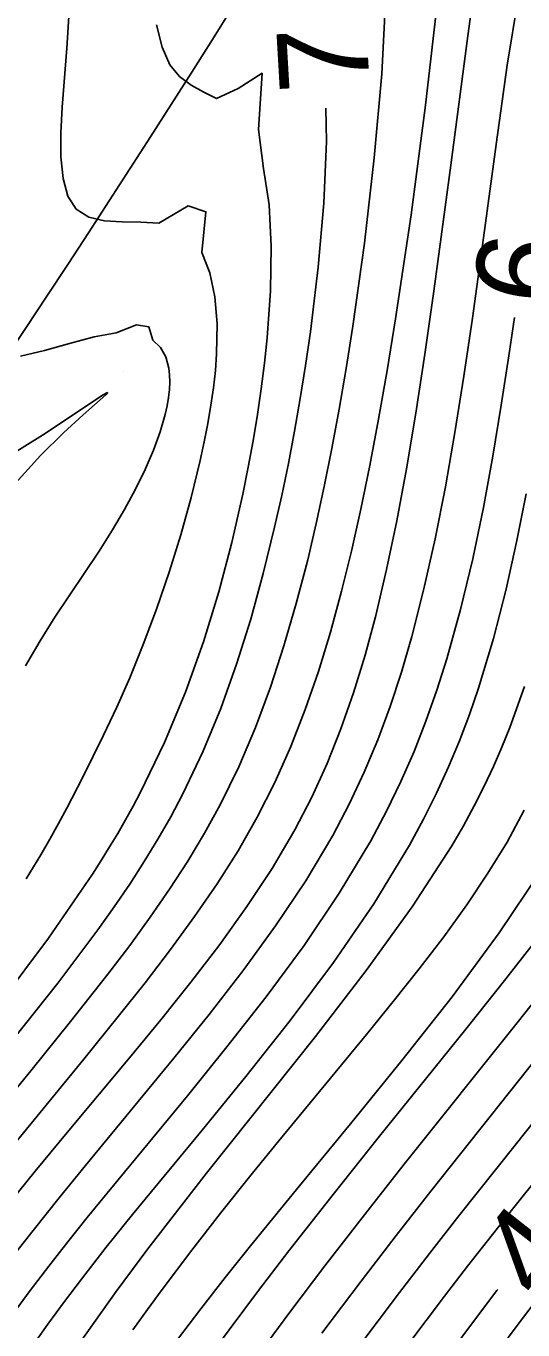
# Model space of a CAD drawing. Extents: x 2602990 to 2605851, y 618069 to 619180.
# Drawn here: x 2603807.83 to 2603818.86, y 618318.71 to 618347.68 of the extents above; entities that cross this region are included whole.
import ezdxf

# ---------------------------------------------------------------- set-up
doc = ezdxf.new("R2010")
doc.units = 0
for name, color, linetype in [('DTM Contours Major', 7, 'Continuous'), ('DTM Contours Major Text', 7, 'Continuous'), ('DTM Contours Minor', 7, 'Continuous'), ('DTM Contours Minor Text', 7, 'Continuous'), ('Exist DTM Breakline', 7, 'Continuous'), ('Exist DTM QL2 LIDAR Elevation Point', 7, 'Continuous')]:
    doc.layers.add(name, color=color, linetype=linetype)

msp = doc.modelspace()

# ---------------------------------------------------------------- linework, layer by layer
at = {"layer": 'DTM Contours Major'}
for points in [[(2603818.675, 618341.21), (2603818.552, 618340.359), (2603818.384, 618339.256), (2603818.197, 618338.127), (2603817.986, 618336.987), (2603817.749, 618335.847), (2603817.479, 618334.722), (2603817.174, 618333.623), (2603816.952, 618332.923), (2603816.71, 618332.237), (2603816.445, 618331.563), (2603816.155, 618330.897), (2603815.837, 618330.238), (2603815.487, 618329.581), (2603814.786, 618328.414), (2603814.002, 618327.255), (2603813.161, 618326.114), (2603812.289, 618324.998), (2603811.41, 618323.914), (2603809.629, 618321.752), (2603809.186, 618321.207), (2603808.754, 618320.666), (2603808.331, 618320.126), (2603807.917, 618319.583), (2603807.346, 618318.809)], [(2603818.306, 618319.608), (2603818.288, 618319.584), (2603817.765, 618318.897), (2603817.239, 618318.192), (2603816.711, 618317.473), (2603816.184, 618316.742), (2603815.657, 618316.003), (2603815.134, 618315.258), (2603814.607, 618314.499), (2603814.086, 618313.737), (2603813.57, 618312.97), (2603813.061, 618312.196), (2603812.558, 618311.415), (2603811.867, 618310.307), (2603811.284, 618309.333), (2603810.891, 618308.654), (2603810.271, 618307.542), (2603809.624, 618306.349), (2603808.211, 618303.726)]]:
    msp.add_lwpolyline(points, dxfattribs=at)
at = {"layer": 'DTM Contours Minor'}
for points in [[(2603818.012, 618350.179), (2603817.641, 618347.465), (2603817.265, 618344.59), (2603816.889, 618341.796), (2603816.687, 618340.393), (2603816.485, 618339.079), (2603816.277, 618337.847), (2603816.062, 618336.692), (2603815.835, 618335.607), (2603815.594, 618334.586), (2603815.358, 618333.707), (2603815.102, 618332.87), (2603814.823, 618332.069), (2603814.516, 618331.299), (2603814.176, 618330.552), (2603813.799, 618329.824), (2603813.293, 618328.964), (2603812.735, 618328.117), (2603812.132, 618327.278), (2603811.49, 618326.441), (2603810.818, 618325.602), (2603810.122, 618324.756), (2603808.739, 618323.093), (2603808.033, 618322.236), (2603807.32, 618321.355)], [(2603815.817, 618348.381), (2603815.727, 618346.623), (2603815.563, 618344.756), (2603815.343, 618342.86), (2603815.086, 618341.015), (2603814.938, 618340.077), (2603814.784, 618339.172), (2603814.622, 618338.298), (2603814.452, 618337.451), (2603814.273, 618336.628), (2603814.083, 618335.826), (2603813.831, 618334.855), (2603813.557, 618333.909), (2603813.256, 618332.99), (2603812.923, 618332.095), (2603812.553, 618331.225), (2603812.14, 618330.379), (2603811.793, 618329.747), (2603811.419, 618329.123), (2603811.017, 618328.504), (2603810.587, 618327.882), (2603810.129, 618327.254), (2603809.644, 618326.614), (2603808.814, 618325.56), (2603807.932, 618324.47), (2603806.086, 618322.217)], [(2603818.759, 618348.305), (2603818.517, 618346.813), (2603818.268, 618345.051), (2603818.01, 618343.138), (2603817.743, 618341.193), (2603817.553, 618339.901), (2603817.354, 618338.652), (2603817.142, 618337.447), (2603816.914, 618336.288), (2603816.666, 618335.178), (2603816.395, 618334.117), (2603816.165, 618333.327), (2603815.914, 618332.564), (2603815.641, 618331.824), (2603815.339, 618331.102), (2603815.007, 618330.394), (2603814.641, 618329.696), (2603814.039, 618328.686), (2603813.371, 618327.687), (2603812.651, 618326.698), (2603811.893, 618325.719), (2603811.111, 618324.75), (2603809.145, 618322.362), (2603808.562, 618321.645), (2603807.984, 618320.921), (2603807.409, 618320.185)], [(2603816.983, 618348.376), (2603816.702, 618345.927), (2603816.379, 618343.49), (2603816.035, 618341.178), (2603815.848, 618340.032), (2603815.659, 618338.949), (2603815.465, 618337.922), (2603815.265, 618336.946), (2603815.056, 618336.016), (2603814.836, 618335.124), (2603814.588, 618334.214), (2603814.321, 618333.339), (2603814.03, 618332.493), (2603813.709, 618331.674), (2603813.355, 618330.878), (2603812.961, 618330.102), (2603812.536, 618329.359), (2603812.072, 618328.626), (2603811.571, 618327.896), (2603811.036, 618327.164), (2603810.47, 618326.425), (2603809.874, 618325.673), (2603809.11, 618324.729), (2603807.503, 618322.762)], [(2603834.638, 618348.427), (2603833.895, 618347.011), (2603831.221, 618341.863), (2603830.347, 618340.212), (2603829.315, 618338.31), (2603827.943, 618335.823), (2603825.732, 618331.859), (2603824.651, 618329.932), (2603824.285, 618329.288), (2603823.927, 618328.666), (2603823.57, 618328.065), (2603823.213, 618327.482), (2603822.851, 618326.917), (2603822.412, 618326.269), (2603821.963, 618325.637), (2603821.502, 618325.016), (2603821.03, 618324.402), (2603820.548, 618323.789), (2603818.632, 618321.39), (2603817.636, 618320.124), (2603817.122, 618319.459), (2603816.305, 618318.379)], [(2603810.727, 618347.712), (2603810.847, 618347.216), (2603811.021, 618346.823), (2603811.236, 618346.561), (2603811.492, 618346.37), (2603811.773, 618346.217), (2603812.061, 618346.073), (2603812.537, 618346.297), (2603813.071, 618346.636), (2603812.993, 618345.385), (2603813.104, 618344.521), (2603813.228, 618343.712), (2603813.275, 618342.795), (2603813.256, 618341.8), (2603813.182, 618340.759), (2603813.123, 618340.194), (2603813.052, 618339.625), (2603812.968, 618339.051), (2603812.872, 618338.469), (2603812.764, 618337.881), (2603812.643, 618337.284), (2603812.399, 618336.209), (2603812.111, 618335.112), (2603811.77, 618334.001), (2603811.371, 618332.882), (2603810.904, 618331.762), (2603810.364, 618330.647), (2603810.203, 618330.346), (2603810.036, 618330.045), (2603809.863, 618329.744), (2603809.684, 618329.443), (2603809.498, 618329.141), (2603809.305, 618328.838), (2603808.327, 618327.416), (2603807.244, 618325.981)], [(2603808.779, 618347.9), (2603808.731, 618347.192), (2603808.626, 618345.883), (2603808.598, 618345.31), (2603808.6, 618344.775), (2603808.648, 618344.3), (2603808.756, 618343.906), (2603808.939, 618343.616), (2603809.219, 618343.438), (2603809.57, 618343.357), (2603809.964, 618343.334), (2603810.374, 618343.329), (2603810.773, 618343.301), (2603811.427, 618343.692), (2603811.821, 618343.557), (2603811.73, 618342.649), (2603811.912, 618342.204), (2603812.024, 618341.67), (2603812.071, 618341.064), (2603812.06, 618340.402), (2603812.032, 618340.03), (2603811.99, 618339.648), (2603811.934, 618339.256), (2603811.866, 618338.855), (2603811.787, 618338.445), (2603811.696, 618338.027), (2603811.495, 618337.207), (2603811.262, 618336.376), (2603811.004, 618335.545), (2603810.725, 618334.73), (2603810.432, 618333.944), (2603810.13, 618333.2), (2603809.84, 618332.545), (2603809.549, 618331.928), (2603809.086, 618330.99), (2603808.734, 618330.306), (2603808.549, 618329.963), (2603808.356, 618329.616), (2603808.152, 618329.265), (2603807.827, 618328.735)], [(2603814.49, 618345.862), (2603814.501, 618345.116), (2603814.441, 618343.75), (2603814.316, 618342.324), (2603814.143, 618340.892), (2603814.036, 618340.144), (2603813.918, 618339.407), (2603813.791, 618338.681), (2603813.654, 618337.963), (2603813.506, 618337.252), (2603813.348, 618336.547), (2603813.097, 618335.521), (2603812.818, 618334.506), (2603812.504, 618333.505), (2603812.152, 618332.522), (2603811.755, 618331.558), (2603811.309, 618330.619), (2603811.041, 618330.114), (2603810.755, 618329.614), (2603810.452, 618329.116), (2603810.129, 618328.617), (2603809.787, 618328.114), (2603809.425, 618327.604), (2603808.53, 618326.413), (2603807.558, 618325.186)], [(2603807.701, 618340.35), (2603808.236, 618340.471), (2603808.795, 618340.63), (2603809.34, 618340.779), (2603809.832, 618340.868), (2603810.28, 618341.046), (2603810.557, 618340.997), (2603810.644, 618340.702), (2603810.812, 618340.54), (2603810.929, 618340.332), (2603810.999, 618340.082), (2603811.017, 618339.934), (2603811.022, 618339.776), (2603811.014, 618339.608), (2603810.994, 618339.432), (2603810.963, 618339.247), (2603810.92, 618339.055), (2603810.808, 618338.667), (2603810.659, 618338.258), (2603810.475, 618337.831), (2603810.26, 618337.39), (2603810.017, 618336.94), (2603809.749, 618336.486), (2603809.449, 618336.015), (2603808.47, 618334.546), (2603808.139, 618334.02), (2603807.817, 618333.468)], [(2603807.47, 618338.14), (2603808.191, 618338.592), (2603809.539, 618339.486), (2603809.635, 618339.539), (2603809.639, 618339.536), (2603809.599, 618339.491), (2603809.094, 618339.046), (2603808.659, 618338.647), (2603808.148, 618338.14), (2603807.593, 618337.529)], [(2603818.939, 618337.289), (2603818.732, 618336.253), (2603818.492, 618335.173), (2603818.209, 618334.071), (2603817.877, 618332.968), (2603817.674, 618332.382), (2603817.453, 618331.799), (2603817.212, 618331.22), (2603816.947, 618330.641), (2603816.659, 618330.061), (2603816.344, 618329.48), (2603815.55, 618328.175), (2603814.654, 618326.871), (2603813.695, 618325.586), (2603812.712, 618324.339), (2603811.741, 618323.149), (2603810.195, 618321.273), (2603809.609, 618320.545), (2603809.056, 618319.837), (2603808.68, 618319.34), (2603808.314, 618318.84), (2603807.952, 618318.333)], [(2603825.293, 618334.546), (2603825.112, 618334.182), (2603824.636, 618333.251), (2603824.155, 618332.337), (2603823.677, 618331.451), (2603823.207, 618330.603), (2603822.72, 618329.754), (2603822.477, 618329.345), (2603822.232, 618328.945), (2603821.983, 618328.552), (2603821.729, 618328.163), (2603821.418, 618327.708), (2603821.096, 618327.254), (2603820.759, 618326.796), (2603820.408, 618326.331), (2603819.657, 618325.364), (2603816.82, 618321.79), (2603816.049, 618320.806), (2603815.269, 618319.793), (2603814.401, 618318.639)], [(2603818.896, 618333.005), (2603818.572, 618332.093), (2603818.399, 618331.662), (2603818.211, 618331.23), (2603818.007, 618330.796), (2603817.785, 618330.358), (2603817.544, 618329.915), (2603817.283, 618329.466), (2603816.406, 618328.111), (2603815.384, 618326.697), (2603814.256, 618325.233), (2603811.839, 618322.192), (2603810.535, 618320.511), (2603809.826, 618319.561), (2603808.686, 618317.958)], [(2603818.889, 618330.259), (2603818.769, 618330.023), (2603818.643, 618329.788), (2603818.511, 618329.552), (2603818.088, 618328.859), (2603817.617, 618328.157), (2603817.104, 618327.448), (2603816.556, 618326.731), (2603815.981, 618326.006), (2603815.386, 618325.274), (2603813.444, 618322.913), (2603812.792, 618322.111), (2603812.146, 618321.301), (2603811.511, 618320.484), (2603810.852, 618319.609), (2603810.526, 618319.163), (2603810.201, 618318.708)], [(2603819.274, 618328.933), (2603818.334, 618327.532), (2603817.289, 618326.113), (2603816.177, 618324.694), (2603815.036, 618323.287), (2603813.902, 618321.909), (2603812.815, 618320.576), (2603812.252, 618319.871), (2603811.712, 618319.179), (2603811.19, 618318.494)], [(2603819.276, 618327.526), (2603818.483, 618326.509), (2603817.595, 618325.395), (2603815.648, 618322.976), (2603814.648, 618321.721), (2603813.667, 618320.468), (2603812.99, 618319.584), (2603812.337, 618318.711), (2603812.066, 618318.339)], [(2603819.467, 618326.459), (2603818.736, 618325.533), (2603816.229, 618322.392), (2603815.344, 618321.269), (2603814.464, 618320.132), (2603813.687, 618319.106), (2603812.93, 618318.083)], [(2603820.302, 618324.838), (2603818.694, 618322.818), (2603817.444, 618321.244), (2603816.791, 618320.409), (2603816.122, 618319.54), (2603815.175, 618318.282)], [(2603819.276, 618319.519), (2603818.737, 618318.808), (2603818.181, 618318.056)]]:
    msp.add_lwpolyline(points, dxfattribs=at)
at = {"layer": 'Exist DTM Breakline'}
msp.add_spline([(2603751.583, 618450.596), (2603768.954, 618435.891), (2603805.072, 618414.752), (2603828.46, 618387.458), (2603819.191, 618359.408), (2603788.513, 618315.278), (2603769.845, 618293.995), (2603740.578, 618255.58)], degree=3, dxfattribs=at)
at = {"layer": 'Exist DTM QL2 LIDAR Elevation Point'}
for p, q in [((2603810, 618340), (2603810, 618340)), ((2603810, 618330), (2603810, 618330)), ((2603810, 618320), (2603810, 618320))]:
    msp.add_line(p, q, dxfattribs=at)

# ---------------------------------------------------------------- texts
at = {"layer": 'DTM Contours Major Text'}
for s, rotation, p in [('6', 81.5574, (2603819.712, 618341.406)), ('4', 51.8038, (2603819.303, 618319.264))]:
    msp.add_text(s, height=2, rotation=rotation, dxfattribs=at).set_placement(p)
at = {"layer": 'DTM Contours Minor Text'}
msp.add_text('7', height=2, rotation=93.3031, dxfattribs=at).set_placement((2603815.466, 618346.265))

doc.saveas('drawing.dxf')
